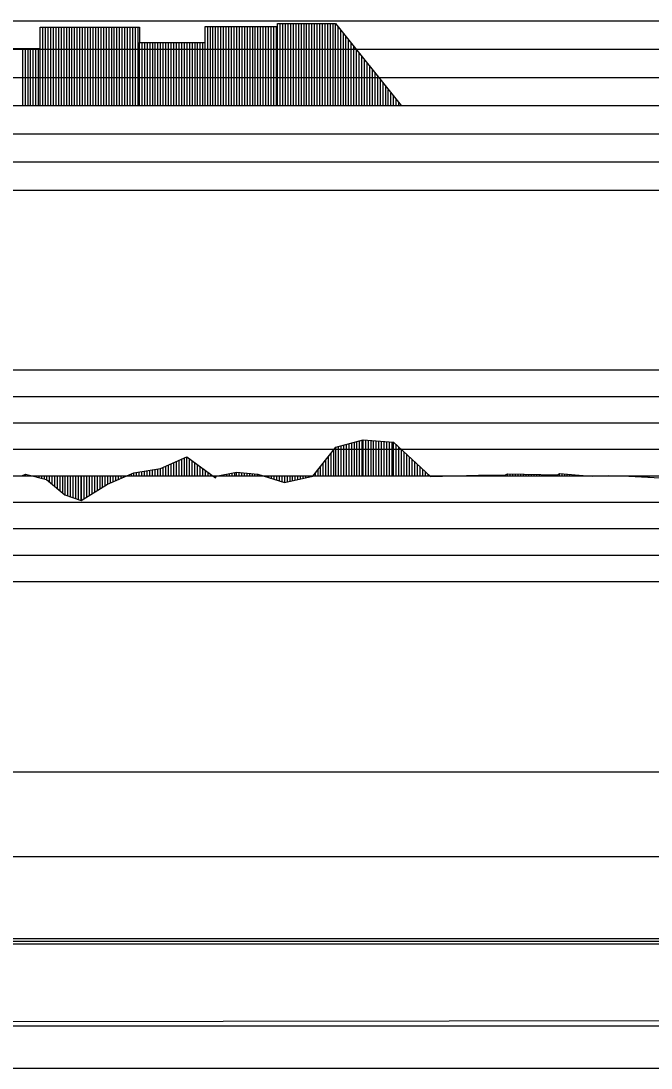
# Model space of a CAD drawing. Extents: x 2 to 10148, y 0 to 380.
# Drawn here: x 8122.5 to 8182, y 186 to 285 of the extents above; entities that cross this region are included whole.
import ezdxf

# ---------------------------------------------------------------- set-up
doc = ezdxf.new("R2010")
doc.units = 0
for name, color, linetype in [('POSUN_CARA', 7, 'Continuous'), ('POSUN_RASTR', 7, 'Continuous'), ('RYCHL_B', 7, 'Continuous'), ('RYCHL_C', 7, 'Continuous'), ('RYCHL_RASTR', 7, 'Continuous'), ('ZRYCHL_CARA', 7, 'Continuous'), ('ZRYCHL_RASTR', 7, 'Continuous')]:
    doc.layers.add(name, color=color, linetype=linetype)

msp = doc.modelspace()

# ---------------------------------------------------------------- linework, layer by layer
at = {"layer": 'POSUN_CARA'}
for p, q in [((8150.076, 241.949), (8152.26, 244.717)), ((8152.26, 244.717), (8154.834, 245.403)), ((8152.26, 242), (8152.26, 244.717)), ((8152.51, 242), (8152.51, 244.784)), ((8152.76, 242), (8152.76, 244.851)), ((8153.01, 242), (8153.01, 244.917)), ((8153.26, 242), (8153.26, 244.984)), ((8153.51, 242), (8153.51, 245.05)), ((8153.76, 242), (8153.76, 245.117)), ((8154.01, 242), (8154.01, 245.183)), ((8154.26, 242), (8154.26, 245.25)), ((8154.51, 242), (8154.51, 245.317)), ((8154.76, 242), (8154.76, 245.383)), ((8154.834, 245.403), (8157.722, 245.179)), ((8154.834, 242), (8154.834, 245.403)), ((8155.084, 242), (8155.084, 245.383)), ((8155.334, 242), (8155.334, 245.364)), ((8155.584, 242), (8155.584, 245.345)), ((8155.834, 242), (8155.834, 245.325)), ((8156.084, 242), (8156.084, 245.306)), ((8156.334, 242), (8156.334, 245.286)), ((8156.584, 242), (8156.584, 245.267)), ((8156.834, 242), (8156.834, 245.248)), ((8157.084, 242), (8157.084, 245.228)), ((8157.334, 242), (8157.334, 245.209)), ((8157.584, 242), (8157.584, 245.19)), ((8157.722, 245.179), (8161.209, 241.932)), ((8157.722, 242), (8157.722, 245.179)), ((8157.972, 242), (8157.972, 244.946)), ((8158.222, 242), (8158.222, 244.713)), ((8135.698, 242.677), (8138.189, 243.791)), ((8137.698, 242), (8137.698, 243.572)), ((8137.948, 242), (8137.948, 243.683)), ((8138.189, 243.791), (8140.884, 241.804)), ((8138.189, 242), (8138.189, 243.791)), ((8138.439, 242), (8138.439, 243.607)), ((8151.576, 242), (8151.576, 243.85)), ((8151.826, 242), (8151.826, 244.167)), ((8152.076, 242), (8152.076, 244.484)), ((8158.472, 242), (8158.472, 244.481)), ((8158.722, 242), (8158.722, 244.248)), ((8158.972, 242), (8158.972, 244.015)), ((8159.222, 242), (8159.222, 243.782)), ((8159.472, 242), (8159.472, 243.55)), ((8133.186, 242.263), (8135.698, 242.677)), ((8134.936, 242), (8134.936, 242.551)), ((8135.186, 242), (8135.186, 242.593)), ((8135.436, 242), (8135.436, 242.634)), ((8135.686, 242), (8135.686, 242.675)), ((8135.698, 242), (8135.698, 242.677)), ((8135.948, 242), (8135.948, 242.789)), ((8136.198, 242), (8136.198, 242.9)), ((8136.448, 242), (8136.448, 243.012)), ((8136.698, 242), (8136.698, 243.124)), ((8136.948, 242), (8136.948, 243.236)), ((8137.198, 242), (8137.198, 243.348)), ((8137.448, 242), (8137.448, 243.46)), ((8138.689, 242), (8138.689, 243.423)), ((8138.939, 242), (8138.939, 243.238)), ((8139.189, 242), (8139.189, 243.054)), ((8139.439, 242), (8139.439, 242.87)), ((8139.689, 242), (8139.689, 242.685)), ((8150.576, 242), (8150.576, 242.582)), ((8150.826, 242), (8150.826, 242.899)), ((8151.076, 242), (8151.076, 243.216)), ((8151.326, 242), (8151.326, 243.533)), ((8159.722, 242), (8159.722, 243.317)), ((8159.972, 242), (8159.972, 243.084)), ((8160.222, 242), (8160.222, 242.851)), ((8160.472, 242), (8160.472, 242.619)), ((8122.586, 241.998), (8122.932, 242.155)), ((8122.586, 242), (8122.586, 241.998)), ((8122.836, 242), (8122.836, 242.112)), ((8122.932, 242.155), (8124.921, 241.649)), ((8122.932, 242), (8122.932, 242.155)), ((8123.182, 242), (8123.182, 242.092)), ((8123.432, 242), (8123.432, 242.028)), ((8123.682, 242), (8123.682, 241.964)), ((8123.932, 242), (8123.932, 241.901)), ((8124.182, 242), (8124.182, 241.837)), ((8124.432, 242), (8124.432, 241.773)), ((8124.682, 242), (8124.682, 241.71)), ((8124.921, 242), (8124.921, 241.649)), ((8124.921, 241.649), (8126.656, 240.2)), ((8125.171, 242), (8125.171, 241.44)), ((8125.421, 242), (8125.421, 241.231)), ((8125.671, 242), (8125.671, 241.023)), ((8125.921, 242), (8125.921, 240.814)), ((8126.171, 242), (8126.171, 240.605)), ((8126.421, 242), (8126.421, 240.397)), ((8126.656, 242), (8126.656, 240.2)), ((8126.906, 242), (8126.906, 240.112)), ((8127.156, 242), (8127.156, 240.023)), ((8127.406, 242), (8127.406, 239.935)), ((8127.656, 242), (8127.656, 239.846)), ((8127.906, 242), (8127.906, 239.758)), ((8128.156, 242), (8128.156, 239.669)), ((8128.193, 242), (8128.193, 239.656)), ((8128.443, 242), (8128.443, 239.81)), ((8128.693, 242), (8128.693, 239.963)), ((8128.943, 242), (8128.943, 240.116)), ((8129.193, 242), (8129.193, 240.269)), ((8129.443, 242), (8129.443, 240.423)), ((8129.693, 242), (8129.693, 240.576)), ((8129.943, 242), (8129.943, 240.729)), ((8130.193, 242), (8130.193, 240.882)), ((8130.443, 242), (8130.443, 241.036)), ((8130.693, 242), (8130.693, 241.189)), ((8130.694, 241.189), (8133.186, 242.263)), ((8130.694, 242), (8130.694, 241.189)), ((8130.944, 242), (8130.944, 241.297)), ((8131.194, 242), (8131.194, 241.405)), ((8131.444, 242), (8131.444, 241.512)), ((8131.694, 242), (8131.694, 241.62)), ((8131.944, 242), (8131.944, 241.728)), ((8132.194, 242), (8132.194, 241.836)), ((8132.444, 242), (8132.444, 241.943)), ((8132.694, 242), (8132.694, 242.051)), ((8132.944, 242), (8132.944, 242.159)), ((8133.186, 242), (8133.186, 242.263)), ((8133.436, 242), (8133.436, 242.305)), ((8133.686, 242), (8133.686, 242.346)), ((8133.936, 242), (8133.936, 242.387)), ((8134.186, 242), (8134.186, 242.428)), ((8134.436, 242), (8134.436, 242.469)), ((8134.686, 242), (8134.686, 242.51)), ((8139.939, 242), (8139.939, 242.501)), ((8140.189, 242), (8140.189, 242.317)), ((8140.439, 242), (8140.439, 242.132)), ((8140.689, 242), (8140.689, 241.948)), ((8140.884, 242), (8140.884, 241.804)), ((8140.884, 241.804), (8140.952, 241.957)), ((8140.952, 241.957), (8142.871, 242.331)), ((8140.952, 242), (8140.952, 241.957)), ((8141.202, 242), (8141.202, 242.006)), ((8141.452, 242), (8141.452, 242.054)), ((8141.702, 242), (8141.702, 242.103)), ((8141.952, 242), (8141.952, 242.152)), ((8142.202, 242), (8142.202, 242.201)), ((8142.452, 242), (8142.452, 242.25)), ((8142.702, 242), (8142.702, 242.298)), ((8142.871, 242.331), (8144.898, 242.15)), ((8142.871, 242), (8142.871, 242.331)), ((8143.121, 242), (8143.121, 242.309)), ((8143.371, 242), (8143.371, 242.287)), ((8143.621, 242), (8143.621, 242.264)), ((8143.871, 242), (8143.871, 242.242)), ((8144.121, 242), (8144.121, 242.219)), ((8144.371, 242), (8144.371, 242.197)), ((8144.621, 242), (8144.621, 242.175)), ((8144.871, 242), (8144.871, 242.152)), ((8144.898, 242.15), (8147.399, 241.37)), ((8144.898, 242), (8144.898, 242.15)), ((8145.148, 242), (8145.148, 242.072)), ((8145.398, 242), (8145.398, 241.994)), ((8145.648, 242), (8145.648, 241.916)), ((8145.898, 242), (8145.898, 241.838)), ((8146.148, 242), (8146.148, 241.76)), ((8146.398, 242), (8146.398, 241.682)), ((8146.648, 242), (8146.648, 241.604)), ((8146.898, 242), (8146.898, 241.526)), ((8147.148, 242), (8147.148, 241.448)), ((8147.398, 242), (8147.398, 241.37)), ((8147.399, 242), (8147.399, 241.37)), ((8147.399, 241.37), (8150.076, 241.949)), ((8147.649, 242), (8147.649, 241.424)), ((8147.899, 242), (8147.899, 241.478)), ((8148.149, 242), (8148.149, 241.532)), ((8148.399, 242), (8148.399, 241.586)), ((8148.649, 242), (8148.649, 241.64)), ((8148.899, 242), (8148.899, 241.694)), ((8149.149, 242), (8149.149, 241.748)), ((8149.399, 242), (8149.399, 241.802)), ((8149.649, 242), (8149.649, 241.856)), ((8149.899, 242), (8149.899, 241.91)), ((8150.076, 242), (8150.076, 241.949)), ((8150.326, 242), (8150.326, 242.265)), ((8160.722, 242), (8160.722, 242.386)), ((8160.972, 242), (8160.972, 242.153)), ((8161.209, 241.932), (8165.746, 242.043)), ((8161.209, 242), (8161.209, 241.932)), ((8161.459, 242), (8161.459, 241.938)), ((8161.709, 242), (8161.709, 241.944)), ((8161.959, 242), (8161.959, 241.95)), ((8162.209, 242), (8162.209, 241.957)), ((8162.459, 242), (8162.459, 241.963)), ((8162.709, 242), (8162.709, 241.969)), ((8162.959, 242), (8162.959, 241.975)), ((8163.209, 242), (8163.209, 241.981)), ((8163.459, 242), (8163.459, 241.987)), ((8163.709, 242), (8163.709, 241.993)), ((8163.959, 242), (8163.959, 241.999)), ((8164.209, 242), (8164.209, 242.005)), ((8164.459, 242), (8164.459, 242.011)), ((8164.709, 242), (8164.709, 242.018)), ((8164.959, 242), (8164.959, 242.024)), ((8165.209, 242), (8165.209, 242.03)), ((8165.459, 242), (8165.459, 242.036)), ((8165.709, 242), (8165.709, 242.042)), ((8165.746, 242.043), (8168.303, 242.086)), ((8165.746, 242), (8165.746, 242.043)), ((8165.996, 242), (8165.996, 242.047)), ((8166.246, 242), (8166.246, 242.051)), ((8166.496, 242), (8166.496, 242.055)), ((8166.746, 242), (8166.746, 242.06)), ((8166.996, 242), (8166.996, 242.064)), ((8167.246, 242), (8167.246, 242.068)), ((8167.496, 242), (8167.496, 242.072)), ((8167.746, 242), (8167.746, 242.076)), ((8167.996, 242), (8167.996, 242.081)), ((8168.246, 242), (8168.246, 242.085)), ((8168.303, 242.086), (8168.494, 242.187)), ((8168.303, 242), (8168.303, 242.086)), ((8168.494, 242.187), (8173.195, 242.074)), ((8168.494, 242), (8168.494, 242.187)), ((8168.744, 242), (8168.744, 242.181)), ((8168.994, 242), (8168.994, 242.175)), ((8169.244, 242), (8169.244, 242.169)), ((8169.494, 242), (8169.494, 242.163)), ((8169.744, 242), (8169.744, 242.157)), ((8169.994, 242), (8169.994, 242.151)), ((8170.244, 242), (8170.244, 242.145)), ((8170.494, 242), (8170.494, 242.139)), ((8170.744, 242), (8170.744, 242.133)), ((8170.994, 242), (8170.994, 242.127)), ((8171.244, 242), (8171.244, 242.121)), ((8171.494, 242), (8171.494, 242.115)), ((8171.744, 242), (8171.744, 242.109)), ((8171.994, 242), (8171.994, 242.103)), ((8172.244, 242), (8172.244, 242.097)), ((8172.494, 242), (8172.494, 242.091)), ((8172.744, 242), (8172.744, 242.085)), ((8172.994, 242), (8172.994, 242.079)), ((8173.195, 242.074), (8173.386, 242.197)), ((8173.195, 242), (8173.195, 242.074)), ((8173.386, 242.197), (8176.007, 241.998)), ((8173.386, 242), (8173.386, 242.197)), ((8173.636, 242), (8173.636, 242.178)), ((8173.886, 242), (8173.886, 242.159)), ((8174.136, 242), (8174.136, 242.14)), ((8174.386, 242), (8174.386, 242.121)), ((8174.636, 242), (8174.636, 242.102)), ((8174.886, 242), (8174.886, 242.083)), ((8175.136, 242), (8175.136, 242.064)), ((8175.386, 242), (8175.386, 242.045)), ((8175.636, 242), (8175.636, 242.026)), ((8175.886, 242), (8175.886, 242.007)), ((8176.007, 242), (8176.007, 241.998)), ((8176.007, 241.998), (8176.475, 241.957)), ((8176.257, 242), (8176.257, 241.976)), ((8176.475, 242), (8176.475, 241.957)), ((8176.475, 241.957), (8177.337, 241.998)), ((8176.725, 242), (8176.725, 241.969)), ((8176.975, 242), (8176.975, 241.981)), ((8177.225, 242), (8177.225, 241.993)), ((8177.337, 241.998), (8178.059, 242.035)), ((8177.337, 242), (8177.337, 241.998)), ((8177.587, 242), (8177.587, 242.011)), ((8177.837, 242), (8177.837, 242.024)), ((8178.059, 242.035), (8179.348, 241.998)), ((8178.059, 242), (8178.059, 242.035)), ((8178.309, 242), (8178.309, 242.028)), ((8178.559, 242), (8178.559, 242.021)), ((8178.809, 242), (8178.809, 242.014)), ((8179.059, 242), (8179.059, 242.007)), ((8179.309, 242), (8179.309, 242)), ((8179.348, 242), (8179.348, 241.998)), ((8179.348, 241.998), (8183.553, 241.774)), ((8179.598, 242), (8179.598, 241.985)), ((8179.848, 242), (8179.848, 241.972)), ((8180.098, 242), (8180.098, 241.958)), ((8180.348, 242), (8180.348, 241.945)), ((8180.598, 242), (8180.598, 241.932)), ((8180.848, 242), (8180.848, 241.918)), ((8181.098, 242), (8181.098, 241.905)), ((8181.348, 242), (8181.348, 241.892)), ((8181.598, 242), (8181.598, 241.878)), ((8181.848, 242), (8181.848, 241.865)), ((8128.193, 239.656), (8130.694, 241.189)), ((8126.656, 240.2), (8128.193, 239.656))]:
    msp.add_line(p, q, dxfattribs=at)
at = {"layer": 'POSUN_RASTR'}
for p, q in [((8092, 252), (8288, 252)), ((8092, 249.5), (8288, 249.5)), ((8092, 247), (8288, 247)), ((8092, 244.5), (8288, 244.5)), ((8072.18, 242), (9138.147, 242)), ((8092, 239.5), (8288, 239.5)), ((8092, 237), (8288, 237)), ((8092, 234.5), (8288, 234.5)), ((8092, 232), (8288, 232))]:
    msp.add_line(p, q, dxfattribs=at)
at = {"layer": 'RYCHL_B'}
msp.add_line((8085.132, 186), (8348.434, 186), dxfattribs=at)
at = {"layer": 'RYCHL_C'}
msp.add_line((8085.845, 190.334), (8192.831, 190.5), dxfattribs=at)
at = {"layer": 'RYCHL_RASTR'}
for p, q in [((8072.18, 214), (9140.348, 214)), ((8072.18, 206), (9140.391, 206)), ((8072.18, 198.25), (9140.391, 198.25)), ((8072.18, 198), (9140.391, 198)), ((8072.18, 197.75), (9140.391, 197.75)), ((8072.18, 190), (9140.391, 190))]:
    msp.add_line(p, q, dxfattribs=at)
at = {"layer": 'ZRYCHL_CARA'}
for p, q in [((8124.327, 277), (8124.327, 284.421)), ((8124.327, 282.407), (8124.327, 284.421)), ((8124.327, 284.421), (8133.702, 284.421)), ((8124.577, 277), (8124.577, 284.421)), ((8124.827, 277), (8124.827, 284.421)), ((8125.077, 277), (8125.077, 284.421)), ((8125.327, 277), (8125.327, 284.421)), ((8125.577, 277), (8125.577, 284.421)), ((8125.827, 277), (8125.827, 284.421)), ((8126.077, 277), (8126.077, 284.421)), ((8126.327, 277), (8126.327, 284.421)), ((8126.577, 277), (8126.577, 284.421)), ((8126.827, 277), (8126.827, 284.421)), ((8127.077, 277), (8127.077, 284.421)), ((8127.327, 277), (8127.327, 284.421)), ((8127.577, 277), (8127.577, 284.421)), ((8127.827, 277), (8127.827, 284.421)), ((8128.077, 277), (8128.077, 284.421)), ((8128.327, 277), (8128.327, 284.421)), ((8128.577, 277), (8128.577, 284.421)), ((8128.827, 277), (8128.827, 284.421)), ((8129.077, 277), (8129.077, 284.421)), ((8129.327, 277), (8129.327, 284.421)), ((8129.577, 277), (8129.577, 284.421)), ((8129.827, 277), (8129.827, 284.421)), ((8130.077, 277), (8130.077, 284.421)), ((8130.327, 277), (8130.327, 284.421)), ((8130.577, 277), (8130.577, 284.421)), ((8130.827, 277), (8130.827, 284.421)), ((8131.077, 277), (8131.077, 284.421)), ((8131.327, 277), (8131.327, 284.421)), ((8131.577, 277), (8131.577, 284.421)), ((8131.827, 277), (8131.827, 284.421)), ((8132.077, 277), (8132.077, 284.421)), ((8132.327, 277), (8132.327, 284.421)), ((8132.577, 277), (8132.577, 284.421)), ((8132.827, 277), (8132.827, 284.421)), ((8133.077, 277), (8133.077, 284.421)), ((8133.327, 277), (8133.327, 284.421)), ((8133.577, 277), (8133.577, 284.421)), ((8133.702, 284.421), (8133.702, 282.964)), ((8139.901, 277), (8139.901, 284.485)), ((8139.901, 282.964), (8139.901, 284.485)), ((8139.901, 284.485), (8146.754, 284.485)), ((8140.151, 277), (8140.151, 284.485)), ((8140.401, 277), (8140.401, 284.485)), ((8140.651, 277), (8140.651, 284.485)), ((8140.901, 277), (8140.901, 284.485)), ((8141.151, 277), (8141.151, 284.485)), ((8141.401, 277), (8141.401, 284.485)), ((8141.651, 277), (8141.651, 284.485)), ((8141.901, 277), (8141.901, 284.485)), ((8142.151, 277), (8142.151, 284.485)), ((8142.401, 277), (8142.401, 284.485)), ((8142.651, 277), (8142.651, 284.485)), ((8142.901, 277), (8142.901, 284.485)), ((8143.151, 277), (8143.151, 284.485)), ((8143.401, 277), (8143.401, 284.485)), ((8143.651, 277), (8143.651, 284.485)), ((8143.901, 277), (8143.901, 284.485)), ((8144.151, 277), (8144.151, 284.485)), ((8144.401, 277), (8144.401, 284.485)), ((8144.651, 277), (8144.651, 284.485)), ((8144.901, 277), (8144.901, 284.485)), ((8145.151, 277), (8145.151, 284.485)), ((8145.401, 277), (8145.401, 284.485)), ((8145.651, 277), (8145.651, 284.485)), ((8145.901, 277), (8145.901, 284.485)), ((8146.151, 277), (8146.151, 284.485)), ((8146.401, 277), (8146.401, 284.485)), ((8146.651, 277), (8146.651, 284.485)), ((8146.754, 277), (8146.754, 284.749)), ((8146.754, 284.485), (8146.754, 284.749)), ((8146.754, 284.749), (8152.22, 284.749)), ((8147.004, 277), (8147.004, 284.749)), ((8147.254, 277), (8147.254, 284.749)), ((8147.504, 277), (8147.504, 284.749)), ((8147.754, 277), (8147.754, 284.749)), ((8148.004, 277), (8148.004, 284.749)), ((8148.254, 277), (8148.254, 284.749)), ((8148.504, 277), (8148.504, 284.749)), ((8148.754, 277), (8148.754, 284.749)), ((8149.004, 277), (8149.004, 284.749)), ((8149.254, 277), (8149.254, 284.749)), ((8149.504, 277), (8149.504, 284.749)), ((8149.754, 277), (8149.754, 284.749)), ((8150.004, 277), (8150.004, 284.749)), ((8150.254, 277), (8150.254, 284.749)), ((8150.504, 277), (8150.504, 284.749)), ((8150.754, 277), (8150.754, 284.749)), ((8151.004, 277), (8151.004, 284.749)), ((8151.254, 277), (8151.254, 284.749)), ((8151.504, 277), (8151.504, 284.749)), ((8151.754, 277), (8151.754, 284.749)), ((8152.004, 277), (8152.004, 284.749)), ((8152.22, 277), (8152.22, 284.749)), ((8152.22, 284.749), (8158.42, 277)), ((8152.47, 277), (8152.47, 284.437)), ((8152.72, 277), (8152.72, 284.124)), ((8152.97, 277), (8152.97, 283.812)), ((8153.22, 277), (8153.22, 283.499)), ((8153.47, 277), (8153.47, 283.187)), ((8121.421, 282.407), (8124.327, 282.407)), ((8122.671, 277), (8122.671, 282.407)), ((8122.921, 277), (8122.921, 282.407)), ((8123.171, 277), (8123.171, 282.407)), ((8123.421, 277), (8123.421, 282.407)), ((8123.671, 277), (8123.671, 282.407)), ((8123.921, 277), (8123.921, 282.407)), ((8124.171, 277), (8124.171, 282.407)), ((8133.702, 277), (8133.702, 282.964)), ((8133.702, 282.964), (8139.901, 282.964)), ((8133.952, 277), (8133.952, 282.964)), ((8134.202, 277), (8134.202, 282.964)), ((8134.452, 277), (8134.452, 282.964)), ((8134.702, 277), (8134.702, 282.964)), ((8134.952, 277), (8134.952, 282.964)), ((8135.202, 277), (8135.202, 282.964)), ((8135.452, 277), (8135.452, 282.964)), ((8135.702, 277), (8135.702, 282.964)), ((8135.952, 277), (8135.952, 282.964)), ((8136.202, 277), (8136.202, 282.964)), ((8136.452, 277), (8136.452, 282.964)), ((8136.702, 277), (8136.702, 282.964)), ((8136.952, 277), (8136.952, 282.964)), ((8137.202, 277), (8137.202, 282.964)), ((8137.452, 277), (8137.452, 282.964)), ((8137.702, 277), (8137.702, 282.964)), ((8137.952, 277), (8137.952, 282.964)), ((8138.202, 277), (8138.202, 282.964)), ((8138.452, 277), (8138.452, 282.964)), ((8138.702, 277), (8138.702, 282.964)), ((8138.952, 277), (8138.952, 282.964)), ((8139.202, 277), (8139.202, 282.964)), ((8139.452, 277), (8139.452, 282.964)), ((8139.702, 277), (8139.702, 282.964)), ((8153.72, 277), (8153.72, 282.874)), ((8153.97, 277), (8153.97, 282.562)), ((8154.22, 277), (8154.22, 282.249)), ((8154.47, 277), (8154.47, 281.937)), ((8154.72, 277), (8154.72, 281.624)), ((8154.97, 277), (8154.97, 281.312)), ((8155.22, 277), (8155.22, 281)), ((8155.47, 277), (8155.47, 280.687)), ((8155.72, 277), (8155.72, 280.375)), ((8155.97, 277), (8155.97, 280.062)), ((8156.22, 277), (8156.22, 279.75)), ((8156.47, 277), (8156.47, 279.437)), ((8156.72, 277), (8156.72, 279.125)), ((8156.97, 277), (8156.97, 278.812)), ((8157.22, 277), (8157.22, 278.5)), ((8157.47, 277), (8157.47, 278.187)), ((8157.72, 277), (8157.72, 277.875)), ((8157.97, 277), (8157.97, 277.562)), ((8158.22, 277), (8158.22, 277.25)), ((8072.18, 277), (9138.147, 277))]:
    msp.add_line(p, q, dxfattribs=at)
at = {"layer": 'ZRYCHL_RASTR'}
for p, q in [((8084.635, 285), (8288, 285)), ((8084.612, 282.333), (8288, 282.333)), ((8084.597, 279.667), (8288, 279.667)), ((8084.55, 274.333), (8288, 274.333)), ((8084.551, 271.667), (8288, 271.667)), ((8084.551, 269), (8288, 269))]:
    msp.add_line(p, q, dxfattribs=at)

doc.saveas('drawing.dxf')
